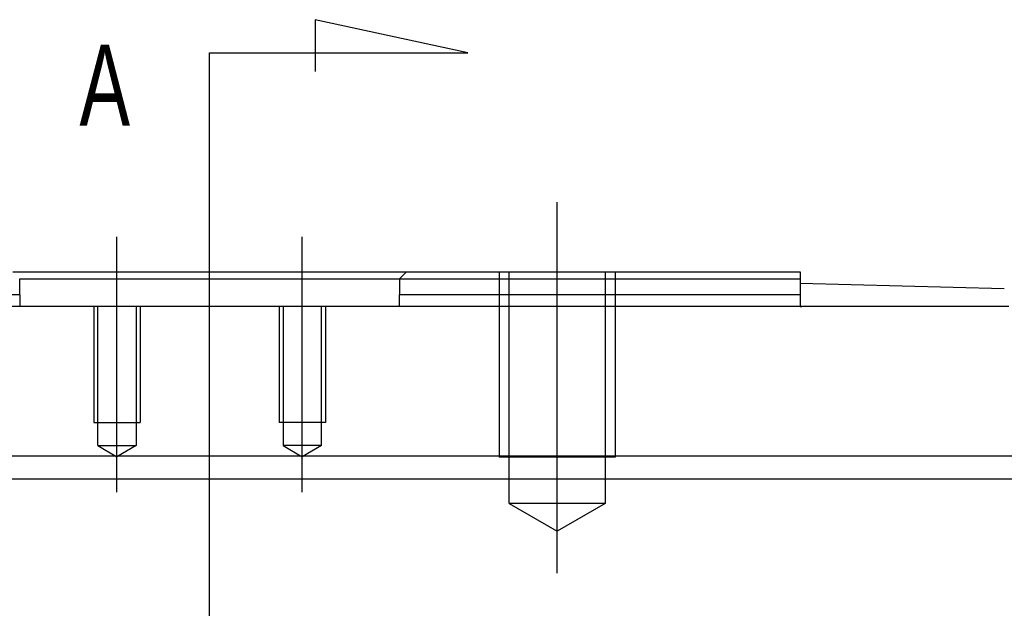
# Model space of a CAD drawing. Header units: millimetres. Extents: x -227 to 3135, y -1502 to 860.
# Tile 391 of 582: x 1234 to 1276, y -1186 to -1161. Entities that reach past the tile are written whole.
import ezdxf
from ezdxf.lldxf.tags import DXFTag

# ---------------------------------------------------------------- set-up
doc = ezdxf.new("R2010")
doc.units = ezdxf.units.MM
doc.layers.add('2', color=7, linetype='CONTINUOUS', true_color=0xffffff)
doc.styles.add('CHN', font='txt')
tags = doc.linetypes.add('DASHED', pattern=[25.72, 12.86, -12.86]).pattern_tags.tags
tags[6:7] = [DXFTag(74, 4), DXFTag(75, 0), DXFTag(340, '0'), DXFTag(46, 0.0), DXFTag(50, 0.0), DXFTag(44, 0.0), DXFTag(45, 0.0)]
tags[4:5] = [DXFTag(74, 4), DXFTag(75, 0), DXFTag(340, '0'), DXFTag(46, 0.0), DXFTag(50, 0.0), DXFTag(44, 0.0), DXFTag(45, 0.0)]

msp = doc.modelspace()

# ---------------------------------------------------------------- linework, layer by layer
at = {"layer": '2'}
for p, q in [((1252.963, -1162.023), (1246.376, -1160.59)), ((1246.376, -1160.59), (1246.376, -1162.819)), ((1241.815, -1162.023), (1252.963, -1162.023)), ((1241.815, -1164.66), (1241.815, -1162.023)), ((1241.815, -1207.78), (1241.815, -1164.66)), ((1256.815, -1184.461), (1256.815, -1168.461)), ((1237.815, -1180.961), (1237.815, -1169.961)), ((1245.815, -1180.961), (1245.815, -1169.961))]:
    msp.add_line(p, q, dxfattribs=at)
at = {"layer": '2', "linetype": 'Continuous'}
for p, q in [((1233.316, -1171.461), (1250.315, -1171.461)), ((1233.615, -1171.761), (1236.615, -1171.761)), ((1233.615, -1172.461), (1233.615, -1171.761)), ((1236.615, -1171.761), (1247.015, -1171.761)), ((1247.015, -1171.761), (1250.015, -1171.761)), ((1250.315, -1171.461), (1250.015, -1171.761)), ((1250.015, -1171.761), (1250.015, -1172.461)), ((1250.315, -1171.461), (1267.315, -1171.461)), ((1267.315, -1171.461), (1267.315, -1172.461)), ((1276.121, -1172.191), (1267.315, -1171.96)), ((1233.615, -1172.461), (1233.615, -1172.961)), ((1250.015, -1172.961), (1250.015, -1172.461)), ((1267.315, -1172.461), (1267.315, -1172.961)), ((1276.315, -1172.961), (1207.315, -1172.961)), ((1267.315, -1172.96), (1267.378, -1172.961)), ((1242.761, -1179.413), (1143.514, -1179.413)), ((1643.514, -1179.413), (1242.761, -1179.413)), ((1643.514, -1180.413), (1143.514, -1180.413))]:
    msp.add_line(p, q, dxfattribs=at)
at = {"layer": '2', "linetype": 'DASHED'}
for p, q in [((1250.015, -1171.761), (1250.015, -1171.761)), ((1233.615, -1172.961), (1233.615, -1172.961)), ((1250.015, -1172.961), (1250.015, -1172.961))]:
    msp.add_line(p, q, dxfattribs=at)
at = {"layer": '2', "linetype": 'DASHED', "ltscale": 0.1}
for p, q in [((1254.315, -1171.461), (1254.315, -1179.461)), ((1254.748, -1181.461), (1254.748, -1171.461)), ((1258.883, -1171.461), (1258.883, -1181.461)), ((1259.315, -1171.461), (1259.315, -1179.461)), ((1236.815, -1172.961), (1236.815, -1177.961)), ((1236.99, -1178.961), (1236.99, -1172.961)), ((1238.64, -1172.961), (1238.64, -1178.961)), ((1238.815, -1172.961), (1238.815, -1177.961)), ((1244.815, -1172.961), (1244.815, -1177.961)), ((1244.99, -1172.961), (1244.99, -1178.961)), ((1246.64, -1178.961), (1246.64, -1172.961)), ((1246.815, -1172.961), (1246.815, -1177.961)), ((1236.815, -1177.961), (1238.815, -1177.961)), ((1246.815, -1177.961), (1244.815, -1177.961)), ((1236.99, -1178.961), (1238.64, -1178.961)), ((1236.99, -1178.961), (1237.815, -1179.437)), ((1238.64, -1178.961), (1237.815, -1179.437)), ((1246.64, -1178.961), (1244.99, -1178.961)), ((1244.99, -1178.961), (1245.815, -1179.437)), ((1246.64, -1178.961), (1245.815, -1179.437)), ((1259.315, -1179.461), (1254.315, -1179.461)), ((1258.883, -1181.461), (1254.748, -1181.461)), ((1254.748, -1181.461), (1256.815, -1182.654)), ((1258.883, -1181.461), (1256.815, -1182.654))]:
    msp.add_line(p, q, dxfattribs=at)
msp.add_open_spline([(1250.015, -1171.761), (1267.315, -1171.761)], degree=1, dxfattribs=at)
at = {"layer": '2', "linetype": 'Continuous'}
for points in [[(1233.615, -1172.461), (1216.315, -1172.461)], [(1267.315, -1172.461), (1250.015, -1172.461)]]:
    msp.add_open_spline(points, degree=1, dxfattribs=at)

# ---------------------------------------------------------------- texts
at = {"layer": '2', "style": 'CHN', "width": 0.7}
msp.add_text('A', height=3.5, dxfattribs=at).set_placement((1236.195, -1165.16))

doc.saveas('drawing.dxf')
